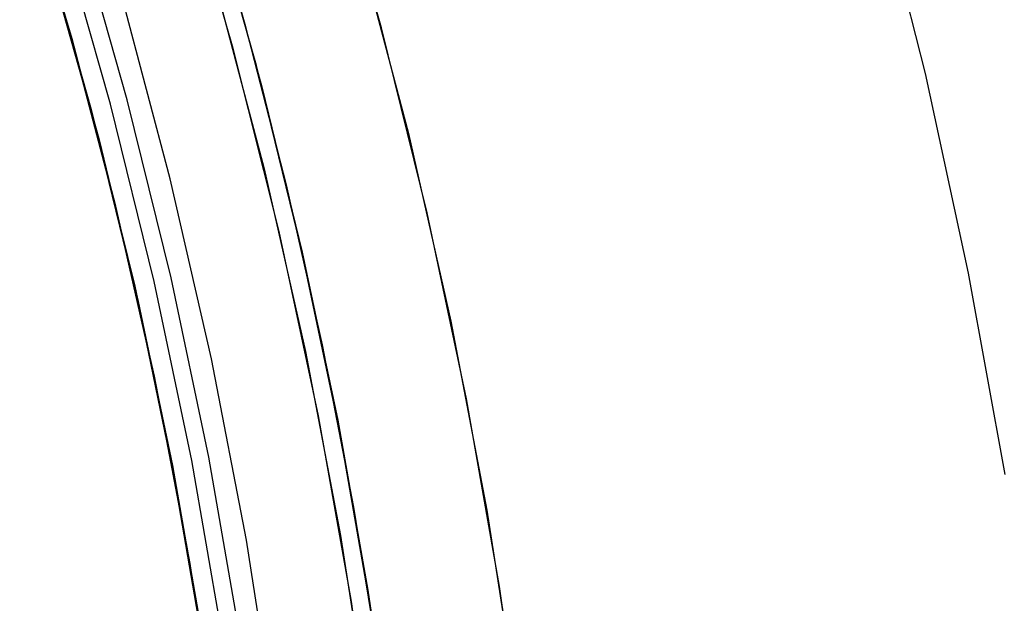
# Model space of a CAD drawing. Header units: millimetres. Extents: x 7986 to 9191, y -11326 to -10283.
# Tile 260 of 312: x 8656.08 to 8669.33, y -10654.29 to -10646.44. Entities that reach past the tile are written whole.
import ezdxf

# ---------------------------------------------------------------- set-up
doc = ezdxf.new("R2010")
doc.units = ezdxf.units.MM
doc.layers.add('color', color=7, linetype='Continuous')

msp = doc.modelspace()

# ---------------------------------------------------------------- linework, layer by layer
at = {"color": 7, "true_color": 0xffffff}
for p, q in [((8656.772, -10646.672, 60.059), (8656.079, -10644.351, 60.059)), ((8656.772, -10646.672, 60.059), (8656.079, -10644.351, 60.059)), ((8656.783, -10646.699, 38.154), (8656.126, -10644.49, 37.636)), ((8659.124, -10646.539, 46.114), (8658.522, -10644.451, 45.627)), ((8659.264, -10647.058, 19.934), (8658.575, -10644.626, 19.934)), ((8659.264, -10647.058, 61.309), (8658.575, -10644.626, 61.309)), ((8657.301, -10647.578, 60.99), (8656.63, -10645.213, 60.99)), ((8657.301, -10647.578, 60.99), (8656.63, -10645.213, 60.99)), ((8657.526, -10647.519, 60.565), (8656.854, -10645.146, 60.565)), ((8657.526, -10647.519, 60.565), (8656.854, -10645.146, 60.565)), ((8658.732, -10645.155, 38.07), (8659.339, -10647.344, 38.578)), ((8656.373, -10645.291, 61.309), (8657.041, -10647.647, 61.309)), ((8656.373, -10645.291, 18.434), (8657.041, -10647.647, 18.434)), ((8657.089, -10647.841, 60.059), (8656.435, -10645.509, 60.059)), ((8656.56, -10645.921, 45.695), (8657.148, -10648.059, 46.19)), ((8658.105, -10648.58, 18.434), (8657.467, -10646.178, 18.434)), ((8658.105, -10648.58, 18.434), (8657.467, -10646.178, 18.434)), ((8659.669, -10648.661, 46.601), (8659.124, -10646.539, 46.114)), ((8657.385, -10649.015, 60.059), (8656.772, -10646.672, 60.059)), ((8657.385, -10649.015, 60.059), (8656.772, -10646.672, 60.059)), ((8657.372, -10648.949, 38.672), (8656.783, -10646.699, 38.154)), ((8659.869, -10649.513, 19.934), (8659.264, -10647.058, 19.934)), ((8659.869, -10649.513, 61.309), (8659.264, -10647.058, 61.309)), ((8659.339, -10647.344, 38.578), (8659.882, -10649.57, 39.086)), ((8657.889, -10649.965, 60.99), (8657.301, -10647.578, 60.99)), ((8657.889, -10649.965, 60.99), (8657.301, -10647.578, 60.99)), ((8658.116, -10649.913, 60.565), (8657.526, -10647.519, 60.565)), ((8658.116, -10649.913, 60.565), (8657.526, -10647.519, 60.565)), ((8657.041, -10647.647, 61.309), (8657.627, -10650.025, 61.309)), ((8657.041, -10647.647, 18.434), (8657.627, -10650.025, 18.434)), ((8657.662, -10650.194, 60.059), (8657.089, -10647.841, 60.059)), ((8657.148, -10648.059, 46.19), (8657.674, -10650.231, 46.685)), ((8658.661, -10651.003, 18.434), (8658.105, -10648.58, 18.434)), ((8658.661, -10651.003, 18.434), (8658.105, -10648.58, 18.434)), ((8660.154, -10650.815, 47.088), (8659.669, -10648.661, 46.601)), ((8657.892, -10651.237, 39.189), (8657.372, -10648.949, 38.672)), ((8657.919, -10651.378, 60.059), (8657.385, -10649.015, 60.059)), ((8657.919, -10651.378, 60.059), (8657.385, -10649.015, 60.059)), ((8660.389, -10651.988, 19.934), (8659.869, -10649.513, 19.934)), ((8660.389, -10651.988, 61.309), (8659.869, -10649.513, 61.309)), ((8659.882, -10649.57, 39.086), (8660.358, -10651.828, 39.592)), ((8658.395, -10652.371, 60.99), (8657.889, -10649.965, 60.99)), ((8658.395, -10652.371, 60.99), (8657.889, -10649.965, 60.99)), ((8658.624, -10652.327, 60.565), (8658.116, -10649.913, 60.565)), ((8658.624, -10652.327, 60.565), (8658.116, -10649.913, 60.565)), ((8657.627, -10650.025, 61.309), (8658.13, -10652.422, 61.309)), ((8657.627, -10650.025, 18.434), (8658.13, -10652.422, 18.434)), ((8658.155, -10652.566, 60.059), (8657.662, -10650.194, 60.059)), ((8657.674, -10650.231, 46.685), (8658.133, -10652.437, 47.179)), ((8660.576, -10652.998, 47.573), (8660.154, -10650.815, 47.088)), ((8659.131, -10653.444, 18.434), (8658.661, -10651.003, 18.434)), ((8659.131, -10653.444, 18.434), (8658.661, -10651.003, 18.434)), ((8658.339, -10653.559, 39.705), (8657.892, -10651.237, 39.189)), ((8658.371, -10653.758, 60.059), (8657.919, -10651.378, 60.059)), ((8658.371, -10653.758, 60.059), (8657.919, -10651.378, 60.059)), ((8660.358, -10651.828, 39.592), (8660.766, -10654.118, 40.097)), ((8660.823, -10654.478, 19.934), (8660.389, -10651.988, 19.934)), ((8660.823, -10654.478, 61.309), (8660.389, -10651.988, 61.309)), ((8658.817, -10654.793, 60.99), (8658.395, -10652.371, 60.99)), ((8658.817, -10654.793, 60.99), (8658.395, -10652.371, 60.99)), ((8659.047, -10654.757, 60.565), (8658.624, -10652.327, 60.565)), ((8659.047, -10654.757, 60.565), (8658.624, -10652.327, 60.565)), ((8658.13, -10652.422, 61.309), (8658.551, -10654.834, 61.309)), ((8658.13, -10652.422, 18.434), (8658.551, -10654.834, 18.434)), ((8658.133, -10652.437, 47.179), (8658.525, -10654.672, 47.671)), ((8658.567, -10654.953, 60.059), (8658.155, -10652.566, 60.059)), ((8660.934, -10655.208, 48.056), (8660.576, -10652.998, 47.573)), ((8659.517, -10655.9, 18.434), (8659.131, -10653.444, 18.434)), ((8659.517, -10655.899, 18.434), (8659.131, -10653.444, 18.434)), ((8658.711, -10655.912, 40.218), (8658.339, -10653.559, 39.705)), ((8658.742, -10656.152, 60.059), (8658.371, -10653.758, 60.059)), ((8658.742, -10656.152, 60.059), (8658.371, -10653.758, 60.059)), ((8660.766, -10654.118, 40.097), (8661.103, -10656.435, 40.599))]:
    msp.add_line(p, q, dxfattribs=at)
at = {"layer": 'color', "color": 254, "true_color": 0xcad1ee}
for p, q in [((8660.948, -10646.552, -3.495), (8660.248, -10644.089, -3.495)), ((8660.948, -10646.552, -3.495), (8660.248, -10644.089, -3.495)), ((8658.952, -10646.829, -2.642), (8658.25, -10644.392, -2.642)), ((8658.952, -10646.829, -2.642), (8658.25, -10644.392, -2.642)), ((8667.592, -10644.495, -8.631), (8668.263, -10647.164, -8.631)), ((8660.651, -10645.467, 17.559), (8661.31, -10647.97, 17.559)), ((8660.651, -10645.467, 17.559), (8661.31, -10647.97, 17.559)), ((8660.651, -10645.467, 7.032), (8661.31, -10647.97, 7.032)), ((8658.726, -10646.009, 17.559), (8659.368, -10648.446, 17.559)), ((8658.726, -10646.009, 17.559), (8659.368, -10648.446, 17.559)), ((8658.726, -10646.009, 7.459), (8659.368, -10648.446, 7.459)), ((8661.563, -10649.038, -3.495), (8660.948, -10646.552, -3.495)), ((8661.563, -10649.038, -3.495), (8660.948, -10646.552, -3.495)), ((8659.569, -10649.29, -2.642), (8658.952, -10646.829, -2.642)), ((8659.569, -10649.29, -2.642), (8658.952, -10646.829, -2.642)), ((8668.263, -10647.164, -8.631), (8668.844, -10649.853, -8.631)), ((8661.31, -10647.97, 17.559), (8661.883, -10650.495, 17.559)), ((8661.31, -10647.97, 17.559), (8661.883, -10650.495, 17.559)), ((8661.31, -10647.97, 7.032), (8661.883, -10650.495, 7.032)), ((8659.368, -10648.446, 17.559), (8659.925, -10650.904, 17.559)), ((8659.368, -10648.446, 17.559), (8659.925, -10650.904, 17.559)), ((8659.368, -10648.446, 7.459), (8659.925, -10650.904, 7.459)), ((8662.093, -10651.544, -3.495), (8661.563, -10649.038, -3.495)), ((8662.093, -10651.544, -3.495), (8661.563, -10649.038, -3.495)), ((8660.1, -10651.77, -2.642), (8659.569, -10649.29, -2.642)), ((8660.1, -10651.77, -2.642), (8659.569, -10649.29, -2.642)), ((8668.844, -10649.853, -8.631), (8669.335, -10652.56, -8.631)), ((8661.883, -10650.495, 17.559), (8662.367, -10653.039, 17.559)), ((8661.883, -10650.495, 17.559), (8662.367, -10653.039, 17.559)), ((8661.883, -10650.495, 7.032), (8662.367, -10653.039, 7.032)), ((8659.925, -10650.904, 17.559), (8660.397, -10653.379, 17.559)), ((8659.925, -10650.904, 17.559), (8660.397, -10653.379, 17.559)), ((8659.925, -10650.904, 7.459), (8660.397, -10653.379, 7.459)), ((8662.538, -10654.066, -3.495), (8662.093, -10651.544, -3.495)), ((8662.538, -10654.066, -3.495), (8662.093, -10651.544, -3.495)), ((8660.544, -10654.268, -2.642), (8660.1, -10651.77, -2.642)), ((8660.544, -10654.268, -2.642), (8660.1, -10651.77, -2.642)), ((8662.367, -10653.039, 17.559), (8662.764, -10655.597, 17.559)), ((8662.367, -10653.039, 17.559), (8662.764, -10655.597, 17.559)), ((8662.367, -10653.039, 7.032), (8662.764, -10655.597, 7.032)), ((8660.397, -10653.379, 17.559), (8660.783, -10655.87, 17.559)), ((8660.397, -10653.379, 17.559), (8660.783, -10655.87, 17.559)), ((8660.397, -10653.379, 7.459), (8660.783, -10655.87, 7.459)), ((8662.895, -10656.602, -3.495), (8662.538, -10654.066, -3.495)), ((8662.895, -10656.602, -3.495), (8662.538, -10654.066, -3.495)), ((8660.902, -10656.779, -2.642), (8660.544, -10654.268, -2.642)), ((8660.902, -10656.779, -2.642), (8660.544, -10654.268, -2.642))]:
    msp.add_line(p, q, dxfattribs=at)
at = {"layer": 'color'}
for p, q in [((8658.726, -10646.009, 17.559), (8659.368, -10648.446, 17.559)), ((8659.368, -10648.446, 17.559), (8659.925, -10650.904, 17.559)), ((8659.925, -10650.904, 17.559), (8660.397, -10653.379, 17.559)), ((8660.397, -10653.379, 17.559), (8660.783, -10655.87, 17.559))]:
    msp.add_line(p, q, dxfattribs=at)

doc.saveas('drawing.dxf')
